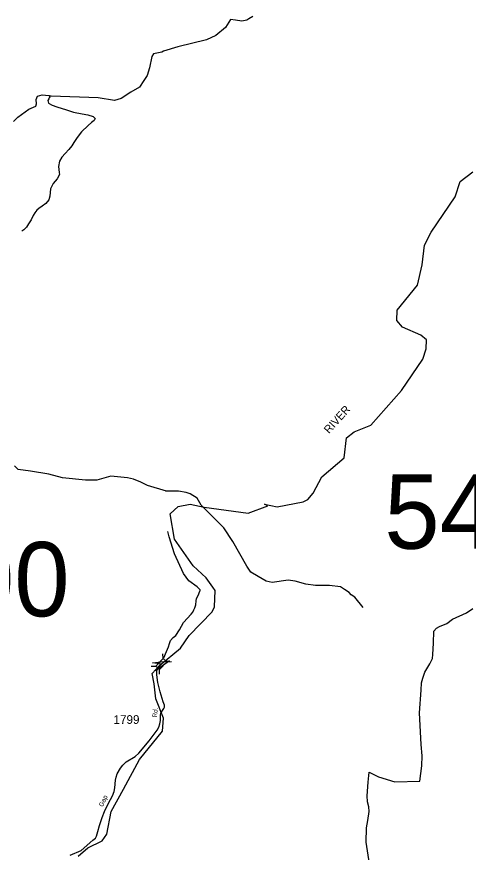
# Model space of a CAD drawing. Extents: x 884530 to 1028605, y 526725 to 653634.
# Drawn here: x 1008420 to 1014893, y 589227 to 601215 of the extents above; entities that cross this region are included whole.
import ezdxf

# ---------------------------------------------------------------- set-up
doc = ezdxf.new("R2010")
doc.units = 0
for name, color, linetype in [('Exist Boundary Political CountyLine', 7, 'Continuous'), ('Exist Hydrographic Creek Single Shore', 7, 'Continuous'), ('Exist Hydrographic River Shore Label', 7, 'Continuous'), ('Exist Road Non-System Type 51', 7, 'Continuous'), ('Exist Road Secondary Structure Standard Bridge Attributed CELL', 7, 'Continuous'), ('Exist Road Secondary Structure Standard Bridge CELL', 7, 'Continuous'), ('Exist Road Secondary Structure Standard Bridge Number Label', 7, 'Continuous'), ('Exist Road Secondary Type 41 Attributed', 7, 'Continuous'), ('Exist Road Secondary Type 51 Label', 7, 'Continuous'), ('Exist Road Secondary Type 51 Number Label', 7, 'Continuous')]:
    doc.layers.add(name, color=color, linetype=linetype)

msp = doc.modelspace()

# ---------------------------------------------------------------- linework, layer by layer
at = {"layer": 'Exist Boundary Political CountyLine'}
msp.add_lwpolyline([(1013478, 589060), (1013431, 589374), (1013436, 589578), (1013455, 589683), (1013472, 589811), (1013468, 589881), (1013450, 589953), (1013445, 590036), (1013458, 590233), (1013472, 590375), (1013606, 590308), (1013842, 590238), (1014199, 590245), (1014226, 590468), (1014233, 590612), (1014218, 590774), (1014195, 591229), (1014216, 591555), (1014224, 591659), (1014242, 591726), (1014271, 591813), (1014343, 591933), (1014379, 592008), (1014387, 592065), (1014393, 592227), (1014398, 592397), (1014438, 592444), (1014483, 592467), (1014586, 592511), (1014668, 592571), (1014867, 592660), (1014960, 592723)], dxfattribs=at)
at = {"layer": 'Exist Hydrographic Creek Single Shore'}
msp.add_lwpolyline([(1009303, 589172), (1009441, 589291), (1009644, 589392), (1009714, 589489), (1009775, 589812), (1009952, 590134), (1010181, 590558), (1010510, 590964), (1010523, 591149), (1010415, 591429), (1010392, 591645), (1010361, 591794), (1010469, 591907), (1010770, 592155), (1010893, 592337), (1011221, 592675), (1011257, 592749), (1011265, 592982), (1011233, 593032), (1011134, 593166), (1010950, 593338), (1010683, 593717), (1010619, 594081), (1010733, 594186), (1010906, 594220), (1011109, 594179), (1011738, 594093), (1012021, 594197), (1011972, 594221), (1012154, 594184), (1012525, 594257), (1012592, 594288), (1012671, 594378), (1012795, 594615), (1013113, 594888), (1013147, 595173), (1013259, 595259), (1013495, 595353), (1013937, 595853), (1014244, 596303), (1014291, 596449), (1014295, 596577), (1014214, 596645), (1013951, 596762), (1013871, 596858), (1013876, 597006), (1014163, 597364), (1014231, 597655), (1014265, 597937), (1014363, 598125), (1014705, 598630), (1014779, 598852), (1014959, 598989)], dxfattribs=at)
at = {"layer": 'Exist Road Non-System Type 51'}
for points in [[(1011803, 601220), (1011749, 601183), (1011719, 601167), (1011646, 601150), (1011554, 601164), (1011486, 601175), (1011414, 601059), (1011276, 600945), (1011142, 600881), (1010732, 600784), (1010523, 600720), (1010501, 600707), (1010380, 600684), (1010356, 600646), (1010322, 600483), (1010290, 600372), (1010243, 600300), (1010180, 600204), (1010055, 600131), (1009919, 600043), (1009822, 600014), (1009588, 600049), (1008913, 600077), (1008890, 600081)], [(1008373, 599711), (1008437, 599773), (1008596, 599890), (1008694, 599930), (1008703, 599966), (1008701, 600028), (1008717, 600073), (1008783, 600093), (1008879, 600085), (1008890, 600081)], [(1008890, 600081), (1008893, 600067), (1008887, 600051), (1008880, 600036), (1008866, 600011), (1008876, 599972), (1008926, 599945), (1008995, 599923), (1009133, 599879), (1009235, 599846), (1009356, 599823), (1009441, 599809), (1009515, 599785), (1009547, 599753), (1009531, 599726), (1009492, 599695), (1009442, 599656), (1009347, 599563), (1009285, 599480), (1009241, 599409), (1009208, 599363), (1009165, 599309), (1009117, 599254), (1009068, 599199), (1009032, 599141), (1009018, 599067), (1009022, 599021), (1009029, 598981), (1009032, 598949), (1009002, 598889), (1008945, 598820), (1008904, 598744), (1008898, 598692), (1008897, 598639), (1008881, 598586), (1008837, 598533), (1008784, 598495), (1008736, 598464), (1008707, 598438), (1008681, 598402), (1008658, 598361), (1008628, 598299), (1008590, 598241), (1008558, 598195), (1008521, 598158), (1008493, 598136)], [(1010569, 594406), (1010293, 594489), (1010199, 594535), (1010096, 594581), (1010007, 594600), (1009771, 594625), (1009568, 594568), (1009408, 594568), (1009077, 594600), (1008880, 594651), (1008619, 594695), (1008440, 594721), (1008389, 594772)], [(1011008, 594307), (1010907, 594369), (1010849, 594388), (1010737, 594409), (1010552, 594408)], [(1013387, 592739), (1013268, 592889), (1013216, 592922), (1013185, 592955), (1013119, 592996), (1013063, 593034), (1012904, 593053), (1012705, 593054), (1012565, 593075), (1012411, 593115), (1012312, 593130), (1012082, 593098), (1011998, 593116), (1011881, 593185), (1011775, 593247), (1011717, 593330), (1011520, 593685), (1011387, 593882), (1011304, 593970), (1011170, 594103), (1011064, 594208), (1011008, 594307)], [(1010531, 592016), (1010566, 592108), (1010594, 592176), (1010610, 592222), (1010625, 592264), (1010662, 592310), (1010702, 592337), (1010753, 592417), (1010811, 592525), (1010922, 592642), (1010943, 592672), (1010960, 592706), (1010973, 592732), (1010987, 592775), (1010991, 592834), (1010999, 592867), (1011020, 592909), (1011046, 592971), (1011051, 592983), (1011049, 592994), (1011042, 593003), (1011007, 593033), (1010889, 593120), (1010811, 593226), (1010680, 593511), (1010604, 593752), (1010584, 593828)]]:
    msp.add_lwpolyline(points, dxfattribs=at)
at = {"layer": 'Exist Road Secondary Structure Standard Bridge Attributed CELL'}
msp.add_lwpolyline([(1010365, 591947), (1010608, 591972), (1010410, 591829), (1010494, 591928)], close=True, dxfattribs=at)
at = {"layer": 'Exist Road Secondary Structure Standard Bridge CELL'}
for p, q in [((1010519, 592007), (1010516, 592076)), ((1010569, 591960), (1010638, 591963)), ((1010346, 591895), (1010415, 591897)), ((1010469, 591780), (1010467, 591849))]:
    msp.add_line(p, q, dxfattribs=at)
msp.add_lwpolyline([(1010415, 591897), (1010518, 592008), (1010570, 591959), (1010467, 591849)], close=True, dxfattribs=at)
at = {"layer": 'Exist Road Secondary Type 41 Attributed'}
msp.add_lwpolyline([(1009188, 589187), (1009346, 589252), (1009513, 589402), (1009548, 589429), (1009565, 589460), (1009585, 589526), (1009608, 589613), (1009646, 589728), (1009679, 589813), (1009735, 589933), (1009791, 590038), (1009815, 590101), (1009829, 590152), (1009838, 590260), (1009846, 590306), (1009859, 590353), (1009910, 590436), (1009941, 590477), (1009989, 590523), (1010118, 590601), (1010171, 590649), (1010319, 590826), (1010434, 590977), (1010456, 591024), (1010472, 591071), (1010481, 591119), (1010482, 591195), (1010485, 591225), (1010531, 591288), (1010538, 591309), (1010537, 591340), (1010518, 591386), (1010475, 591530), (1010441, 591665), (1010427, 591772), (1010429, 591820), (1010440, 591869), (1010494, 591931)], dxfattribs=at)

# ---------------------------------------------------------------- texts
at = {"layer": 'Exist Hydrographic River Shore Label'}
msp.add_text('RIVER', height=114.8, rotation=47.9411, dxfattribs=at).set_placement((1012897, 595225))
msp.add_text('RIVER', height=114.8, rotation=47.9411, dxfattribs=at).set_placement((1012897, 595225))
at = {"layer": 'Exist Road Secondary Structure Standard Bridge Number Label'}
for s, p in [('54', (1013690, 593582)), ('200', (1006799, 592612))]:
    msp.add_text(s, height=1066.3, dxfattribs=at).set_placement(p)
at = {"layer": 'Exist Road Secondary Type 51 Label'}
for s, rotation, p in [('Rd.', 84.2729, (1010429, 591160)), ('Gap', 64.9905, (1009653, 589873))]:
    msp.add_text(s, height=65.6, rotation=rotation, dxfattribs=at).set_placement(p)
at = {"layer": 'Exist Road Secondary Type 51 Number Label'}
msp.add_text('1799', height=125, dxfattribs=at).set_placement((1009808, 591069))

doc.saveas('drawing.dxf')
